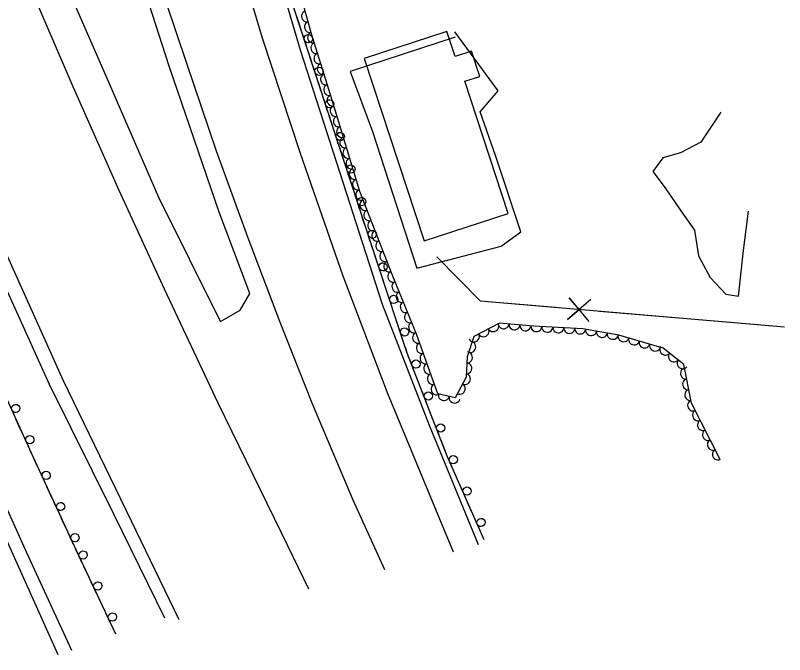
# Model space of a CAD drawing. Extents: x 1722896 to 1754269, y 648279 to 666297.
# Drawn here: x 1740609.2 to 1740889.4, y 648326.7 to 648559.7 of the extents above; entities that cross this region are included whole.
import ezdxf

# ---------------------------------------------------------------- set-up
doc = ezdxf.new("R2010")
doc.units = 0
for name, color, linetype in [('DESIGN - CENTERLINE - Proposed Text', 7, 'Continuous'), ('DESIGN - SCRATCH - User 1', 7, 'Continuous'), ('SURVEY - CENTERLINE - Preliminary Text', 7, 'Continuous'), ('SURVEY - VEGETATION - Features with Text', 7, 'Continuous')]:
    doc.layers.add(name, color=color, linetype=linetype)

msp = doc.modelspace()

# ---------------------------------------------------------------- linework, layer by layer
at = {"layer": 'DESIGN - CENTERLINE - Proposed Text'}
msp.add_lwpolyline([(1740736.27, 648543.91), (1740758.09, 648477.43), (1740788.79, 648487.5), (1740772.99, 648535.65), (1740778.39, 648537.42), (1740775.38, 648546.6), (1740769.44, 648544.65), (1740766.44, 648553.81)], close=True, dxfattribs=at)
for points in [[(1740762.75, 648471.63), (1740778.58, 648455.62), (1740889.44, 648446.12)], [(1740762.75, 648471.63), (1740778.58, 648455.62), (1740805.97, 648453.28)], [(1740818.86, 648456.09), (1740810.3, 648448.79), (1740814.63, 648452.43), (1740810.99, 648456.76), (1740818.17, 648448.11)], [(1740822.01, 648451.9), (1740868.24, 648447.94)], [(1740868.24, 648447.94), (1740889.44, 648446.12)]]:
    msp.add_lwpolyline(points, dxfattribs=at)
at = {"layer": 'DESIGN - SCRATCH - User 1'}
for p, q in [((1740615.72, 648398.71), (1740597.13, 648439.6)), ((1740632.18, 648363.01), (1740615.72, 648398.71)), ((1740645.87, 648334.08), (1740632.18, 648363.01))]:
    msp.add_line(p, q, dxfattribs=at)
for points in [[(1740779.96, 648368.51), (1740766.54, 648398.97), (1740751.98, 648436.54), (1740741.21, 648469.01), (1740710.59, 648562.72), (1740700.74, 648594.64), (1740689.59, 648636.83), (1740677.12, 648686.13), (1740664.34, 648737.04), (1740657.69, 648769.71), (1740649.76, 648815.79), (1740642.85, 648859.73), (1740636.37, 648907.75), (1740632.41, 648946.86), (1740627.65, 648995.81), (1740625.58, 649038.45), (1740623.87, 649078.58), (1740623.66, 649114.91), (1740627.22, 649189.42), (1740627.91, 649210.86)], [(1740712.57, 648556.67), (1740711.84, 648558.9)], [(1740713.3, 648554.43), (1740712.57, 648556.67)], [(1740715.23, 648548.54), (1740713.8, 648552.91)], [(1740716.45, 648544.78), (1740715.72, 648547.02)], [(1740717.18, 648542.55), (1740716.45, 648544.78)], [(1740719.11, 648536.66), (1740717.68, 648541.03)], [(1740720.33, 648532.9), (1740719.6, 648535.14)], [(1740721.06, 648530.67), (1740720.33, 648532.9)], [(1740722.99, 648524.78), (1740721.56, 648529.15)], [(1740724.22, 648521.02), (1740723.49, 648523.25)], [(1740724.95, 648518.79), (1740724.22, 648521.02)], [(1740726.87, 648512.89), (1740725.44, 648517.27)], [(1740728.1, 648509.14), (1740727.37, 648511.37)], [(1740728.83, 648506.91), (1740728.1, 648509.14)], [(1740730.76, 648501.01), (1740729.33, 648505.38)], [(1740731.98, 648497.26), (1740731.25, 648499.49)], [(1740732.71, 648495.02), (1740731.98, 648497.26)], [(1740734.64, 648489.13), (1740733.21, 648493.5)], [(1740735.86, 648485.38), (1740735.14, 648487.61)], [(1740736.59, 648483.14), (1740735.86, 648485.38)], [(1740738.52, 648477.25), (1740737.09, 648481.62)], [(1740739.75, 648473.49), (1740739.02, 648475.73)], [(1740740.48, 648471.26), (1740739.75, 648473.49)], [(1740742.42, 648465.37), (1740741.21, 648469.01), (1740740.97, 648469.74)], [(1740743.66, 648461.62), (1740742.92, 648463.85)], [(1740744.4, 648459.39), (1740743.66, 648461.62)], [(1740746.35, 648453.51), (1740744.91, 648457.87)], [(1740747.6, 648449.76), (1740746.86, 648451.99)], [(1740748.34, 648447.53), (1740747.6, 648449.76)], [(1740750.29, 648441.64), (1740748.84, 648446.01)], [(1740751.53, 648437.89), (1740750.79, 648440.12)], [(1740752.32, 648435.68), (1740751.98, 648436.54), (1740751.53, 648437.89)], [(1740754.56, 648429.9), (1740752.89, 648434.19)], [(1740755.98, 648426.21), (1740755.13, 648428.41)], [(1740756.83, 648424.02), (1740755.98, 648426.21)], [(1740759.07, 648418.24), (1740757.41, 648422.53)], [(1740760.5, 648414.56), (1740759.65, 648416.75)], [(1740761.35, 648412.37), (1740760.5, 648414.56)], [(1740610.55, 648410.09), (1740609.57, 648412.23)], [(1740611.52, 648407.95), (1740610.55, 648410.09)], [(1740763.59, 648406.59), (1740761.93, 648410.88)], [(1740614.09, 648402.31), (1740612.18, 648406.49)], [(1740765.02, 648402.9), (1740764.17, 648405.09)], [(1740615.72, 648398.71), (1740614.75, 648400.85)], [(1740765.86, 648400.71), (1740765.02, 648402.9)], [(1740616.48, 648397.07), (1740615.72, 648398.71)], [(1740768.29, 648395.01), (1740766.54, 648398.97), (1740766.44, 648399.22)], [(1740617.46, 648394.94), (1740616.48, 648397.07)], [(1740620.06, 648389.31), (1740618.13, 648393.48)], [(1740769.88, 648391.39), (1740768.93, 648393.54)], [(1740770.83, 648389.24), (1740769.88, 648391.39)], [(1740621.71, 648385.72), (1740620.73, 648387.85)], [(1740773.33, 648383.57), (1740771.47, 648387.78)], [(1740622.69, 648383.58), (1740621.71, 648385.72)], [(1740625.29, 648377.95), (1740623.36, 648382.13)], [(1740774.92, 648379.95), (1740773.97, 648382.1)], [(1740775.87, 648377.8), (1740774.92, 648379.95)], [(1740626.94, 648374.37), (1740625.96, 648376.5)], [(1740778.37, 648372.13), (1740776.51, 648376.34)], [(1740627.93, 648372.23), (1740626.94, 648374.37)], [(1740630.52, 648366.6), (1740628.6, 648370.78)], [(1740779.96, 648368.51), (1740779.01, 648370.66)], [(1740632.18, 648363.01), (1740631.19, 648365.15)], [(1740633.49, 648360.24), (1740632.18, 648363.01)], [(1740635.18, 648356.68), (1740634.17, 648358.8)], [(1740636.18, 648354.55), (1740635.18, 648356.68)], [(1740638.83, 648348.95), (1740636.86, 648353.1)], [(1740640.52, 648345.38), (1740639.52, 648347.5)], [(1740641.53, 648343.25), (1740640.52, 648345.38)], [(1740644.18, 648337.65), (1740642.21, 648341.81)], [(1740645.87, 648334.08), (1740644.87, 648336.2)]]:
    msp.add_lwpolyline(points, dxfattribs=at)
for centre, start, end in [((1740715.94, 648551.17), 311.3559, 311.3461), ((1740719.83, 648539.29), 311.3559, 311.3461), ((1740723.71, 648527.41), 311.3559, 311.3461), ((1740727.59, 648515.52), 311.3559, 311.3461), ((1740731.47, 648503.64), 311.3559, 311.3461), ((1740735.36, 648491.76), 311.3559, 311.3461), ((1740739.24, 648479.88), 311.3559, 311.3461), ((1740743.13, 648468.01), 311.6115, 311.6017), ((1740747.06, 648456.14), 311.6115, 311.6017), ((1740751, 648444.28), 311.6115, 311.6017), ((1740755.13, 648432.56), 314.4413, 314.4315), ((1740759.65, 648420.91), 314.4413, 314.4315), ((1740609.34, 648416.38), 317.7081, 317.6982), ((1740764.16, 648409.25), 314.4413, 314.4315), ((1740614.51, 648405), 317.7081, 317.6982), ((1740768.74, 648397.69), 317.0364, 317.0266), ((1740620.46, 648392), 318.0086, 317.9988), ((1740773.78, 648386.26), 317.0364, 317.0266), ((1740625.7, 648380.65), 318.0086, 317.9988), ((1740778.82, 648374.82), 317.0364, 317.0266), ((1740630.93, 648369.3), 318.0086, 317.9988), ((1740633.87, 648362.95), 318.5899, 318.5801), ((1740639.21, 648351.65), 318.5899, 318.5801), ((1740644.56, 648340.35), 318.5899, 318.5801)]:
    msp.add_arc(centre, 1.5, start, end, dxfattribs=at)
at = {"layer": 'SURVEY - CENTERLINE - Preliminary Text'}
for points in [[(1740683.93, 648448.08), (1740661.48, 648493.33), (1740643.53, 648534.68), (1740622.05, 648584.02), (1740598.68, 648641.92), (1740581.88, 648685.05), (1740565.19, 648726.47), (1740545.99, 648777.12), (1740528.38, 648822.23), (1740508.11, 648875.64), (1740500.28, 648898.03), (1740482.2, 648944.68), (1740457.89, 649012.76), (1740441.37, 649065.36), (1740416.21, 649147.7), (1740396.61, 649212.82), (1740371.25, 649298.26), (1740311.15, 649529), (1740299.96, 649574.02), (1740288.51, 649635.86)], [(1740625.99, 649212.99), (1740624.65, 649180.21), (1740622.23, 649127.56), (1740621.22, 649085.94), (1740623, 649044.19), (1740626.05, 648996.71), (1740630.35, 648955.92), (1740634.42, 648913.81), (1740639.32, 648869.82), (1740647.02, 648822.22), (1740654.22, 648778.49), (1740660.83, 648744.46), (1740667.28, 648716.47), (1740678.16, 648675.46), (1740698.54, 648596.22), (1740712.93, 648547.06), (1740742.84, 648454.39), (1740759.96, 648410.29), (1740777.86, 648366.84)], [(1740614.56, 649192.96), (1740612, 649156.87), (1740610.53, 649112.88), (1740610.46, 649073.8), (1740612.55, 649024.1), (1740615.1, 648985.92), (1740620.3, 648930.98), (1740625.83, 648886.2), (1740632.47, 648841.54), (1740638.9, 648800.48), (1740648.92, 648746.58), (1740656.29, 648713.96), (1740664.57, 648678.2), (1740676.67, 648629.77), (1740687.04, 648592.21), (1740699.1, 648551.52), (1740712.97, 648509.38), (1740728.54, 648464.77), (1740744.67, 648422.2), (1740768.71, 648364.1)], [(1740683.93, 648448.08), (1740691.1, 648452.2), (1740694.68, 648458.26), (1740683.46, 648487.98), (1740665.27, 648541.11), (1740648.15, 648594.35), (1740635.06, 648638.41), (1740619.66, 648695.36), (1740609.04, 648737.98), (1740599.81, 648788.43), (1740591.56, 648835.63), (1740583.67, 648888.84), (1740572.66, 648962.7), (1740564.12, 649016.01), (1740554.1, 649078.28), (1740545.14, 649127.73), (1740539.63, 649160.24), (1740535.67, 649183.12)], [(1740411.16, 648855.92), (1740433.2, 648793.9), (1740449.08, 648751.11), (1740474.5, 648683.37), (1740492.94, 648636.27), (1740509.24, 648595.82), (1740525.35, 648556.2), (1740540, 648520.2), (1740559.74, 648473.25), (1740579.57, 648427.48), (1740601.25, 648378.76), (1740624.66, 648326.66)], [(1740663.73, 648339.9), (1740645.13, 648377.85), (1740621.68, 648425.06), (1740597.29, 648478.98), (1740580.91, 648517.32), (1740565.88, 648552.41), (1740546.44, 648597.79), (1740532.23, 648630.22), (1740514.81, 648674.55), (1740500.81, 648711.75), (1740484.38, 648757.99), (1740472.06, 648793.29), (1740455.79, 648837.16)], [(1740429.43, 648818.21), (1740449.41, 648765.45), (1740473.38, 648701.8), (1740494.16, 648646.39), (1740514.69, 648596.99), (1740539.55, 648534.79), (1740563.61, 648478.15), (1740587.52, 648421), (1740613.34, 648363.91), (1740629.73, 648328.34)], [(1740743.77, 648357.61), (1740732.24, 648382.92), (1740717.35, 648418.37), (1740705.62, 648448.02), (1740693.9, 648478.78), (1740682.44, 648510.13), (1740671.72, 648542.09), (1740660.38, 648575.76), (1740649.95, 648610.5), (1740639.84, 648646.8), (1740626.76, 648696.21), (1740616.35, 648739.62), (1740607.93, 648780.91), (1740603.42, 648808.45)], [(1740668.94, 648339.37), (1740651.53, 648375.29), (1740626.69, 648426.71), (1740607.89, 648468.36), (1740591.98, 648503.79), (1740572.24, 648548.88), (1740551.41, 648599.06), (1740530.09, 648650.37), (1740509.22, 648704.2), (1740490.55, 648754.95), (1740473.6, 648802.11)], [(1740522.72, 648798.92), (1740540.19, 648752.98), (1740555.68, 648713.81), (1740574.05, 648667.9), (1740590.61, 648625.97), (1740612.35, 648575.28), (1740630.18, 648533.77), (1740646.89, 648495.97), (1740663.39, 648459.94), (1740682.95, 648418.41), (1740708.47, 648366.25), (1740716.03, 648350.65)]]:
    msp.add_lwpolyline(points, dxfattribs=at)
at = {"layer": 'SURVEY - VEGETATION - Features with Text'}
for points in [[(1740865.92, 648397.8), (1740855.56, 648418.31), (1740852.73, 648432.36), (1740845.24, 648438.3), (1740829.09, 648443.07), (1740815.89, 648445.37), (1740797.97, 648446.32), (1740785.56, 648447.45), (1740776.27, 648442.56), (1740773.83, 648435.18), (1740773.46, 648427.78), (1740769.42, 648420.2), (1740763.16, 648421.66), (1740755.36, 648443.51), (1740746.49, 648465.16), (1740734.68, 648495.48), (1740724.62, 648528.72), (1740717.02, 648553.32), (1740709.41, 648580.58)], [(1740769.42, 648551.77), (1740731.19, 648539.15), (1740739.33, 648517.29), (1740755.48, 648467.53), (1740786.16, 648475.58), (1740793.33, 648480.78), (1740784.16, 648508.64), (1740778.52, 648524.47), (1740785.06, 648532.1), (1740769.3, 648553.7)], [(1740866.2, 648524.43), (1740858.95, 648513.45), (1740851.53, 648509.53), (1740845.11, 648507.71), (1740841.42, 648502.75), (1740845.95, 648496.82), (1740851.58, 648488.43), (1740856.62, 648481.41), (1740858.07, 648472.01), (1740862.29, 648464.07), (1740868.03, 648458.09), (1740872.67, 648457.34), (1740874.4, 648473.93), (1740876.23, 648488.32)]]:
    msp.add_lwpolyline(points, dxfattribs=at)
for centre, major_axis in [((1740715.36, 648559.27), (-0.54, 1.93)), ((1740716.44, 648555.42), (-0.54, 1.93)), ((1740717.56, 648551.58), (-0.59, 1.91)), ((1740718.74, 648547.75), (-0.59, 1.91)), ((1740719.92, 648543.93), (-0.59, 1.91)), ((1740721.1, 648540.11), (-0.59, 1.91)), ((1740722.28, 648536.29), (-0.59, 1.91)), ((1740723.46, 648532.47), (-0.59, 1.91)), ((1740724.64, 648528.64), (-0.58, 1.91)), ((1740725.8, 648524.82), (-0.58, 1.91)), ((1740726.96, 648520.99), (-0.58, 1.91)), ((1740728.12, 648517.16), (-0.58, 1.91)), ((1740729.28, 648513.33), (-0.58, 1.91)), ((1740730.43, 648509.5), (-0.58, 1.91)), ((1740731.59, 648505.67), (-0.58, 1.91)), ((1740732.75, 648501.84), (-0.58, 1.91)), ((1740733.91, 648498.02), (-0.58, 1.91)), ((1740735.17, 648494.22), (-0.73, 1.86)), ((1740736.62, 648490.49), (-0.73, 1.86)), ((1740738.07, 648486.77), (-0.73, 1.86)), ((1740739.52, 648483.04), (-0.73, 1.86)), ((1740740.97, 648479.31), (-0.73, 1.86)), ((1740742.43, 648475.59), (-0.73, 1.86)), ((1740743.88, 648471.86), (-0.73, 1.86)), ((1740745.33, 648468.13), (-0.73, 1.86)), ((1740746.79, 648464.41), (-0.76, 1.85)), ((1740748.31, 648460.71), (-0.76, 1.85)), ((1740749.83, 648457.01), (-0.76, 1.85)), ((1740751.34, 648453.31), (-0.76, 1.85)), ((1740752.86, 648449.6), (-0.76, 1.85)), ((1740754.38, 648445.9), (-0.76, 1.85)), ((1740779.82, 648444.43), (-1.77, -0.93)), ((1740783.36, 648446.29), (-1.77, -0.93)), ((1740787.07, 648447.31), (-1.99, 0.18)), ((1740791.05, 648446.95), (-1.99, 0.18)), ((1740795.04, 648446.59), (-1.99, 0.18)), ((1740799.02, 648446.27), (-2, 0.11)), ((1740803.02, 648446.05), (-2, 0.11)), ((1740807.01, 648445.84), (-2, 0.11)), ((1740811.01, 648445.63), (-2, 0.11)), ((1740815, 648445.42), (-2, 0.11)), ((1740818.95, 648444.84), (-1.97, 0.34)), ((1740755.83, 648442.18), (-0.67, 1.88)), ((1740776.28, 648442.57), (-1.77, -0.93)), ((1740822.9, 648444.15), (-1.97, 0.34)), ((1740826.84, 648443.47), (-1.97, 0.34)), ((1740830.73, 648442.59), (-1.92, 0.57)), ((1740757.18, 648438.41), (-0.67, 1.88)), ((1740775.02, 648438.78), (-0.63, -1.9)), ((1740834.57, 648441.46), (-1.92, 0.57)), ((1740838.4, 648440.32), (-1.92, 0.57)), ((1740842.24, 648439.19), (-1.92, 0.57)), ((1740773.82, 648434.97), (-0.1, -2)), ((1740845.92, 648437.76), (-1.57, 1.24)), ((1740758.52, 648434.64), (-0.67, 1.88)), ((1740849.05, 648435.27), (-1.57, 1.24)), ((1740852.19, 648432.78), (-1.57, 1.24)), ((1740759.87, 648430.88), (-0.67, 1.88)), ((1740773.62, 648430.97), (-0.1, -2)), ((1740853.38, 648429.11), (-0.4, 1.96)), ((1740761.21, 648427.11), (-0.67, 1.88)), ((1740773.08, 648427.07), (-0.94, -1.77)), ((1740854.17, 648425.19), (-0.4, 1.96)), ((1740762.56, 648423.34), (-0.67, 1.88)), ((1740771.2, 648423.54), (-0.94, -1.77)), ((1740854.96, 648421.27), (-0.4, 1.96)), ((1740765.32, 648421.16), (-1.95, 0.45)), ((1740769.21, 648420.25), (-1.95, 0.45)), ((1740856, 648417.43), (-0.9, 1.78)), ((1740857.8, 648413.86), (-0.9, 1.78)), ((1740859.61, 648410.29), (-0.9, 1.78)), ((1740861.41, 648406.72), (-0.9, 1.78)), ((1740863.22, 648403.15), (-0.9, 1.78)), ((1740865.02, 648399.58), (-0.9, 1.78))]:
    msp.add_ellipse(centre, major_axis=major_axis, ratio=0.940188, start_param=0, end_param=3.141593, dxfattribs=at)

doc.saveas('drawing.dxf')
